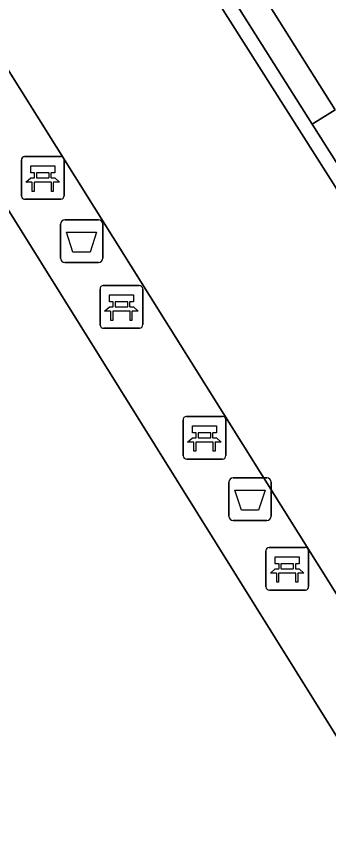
# Model space of a CAD drawing. Extents: x 158835 to 160077, y 386387 to 387778.
# Drawn here: x 159816.54 to 159823.85, y 387444.5 to 387463.84 of the extents above; entities that cross this region are included whole.
import ezdxf

# ---------------------------------------------------------------- set-up
doc = ezdxf.new("R2010")
doc.units = 0
for name, color, linetype in [('IMGEO_Afvalbak', 7, 'Continuous'), ('IMGEO_Bank', 7, 'Continuous'), ('IMGEO_Groenvoorziening', 7, 'Continuous'), ('IMGEO_Hek', 7, 'Continuous'), ('IMGEO_Muur', 7, 'Continuous'), ('IMGEO_Parkeervlak_open', 7, 'Continuous'), ('IMGEO_Rijbaan_lokaal_open', 7, 'Continuous'), ('IMGEO_Voetpad_open', 7, 'Continuous')]:
    doc.layers.add(name, color=color, linetype=linetype)

msp = doc.modelspace()

# ---------------------------------------------------------------- linework, layer by layer
at = {"layer": 'IMGEO_Afvalbak'}
for p, q in [((159817.672, 387459.077), (159818.462, 387459.077)), ((159818.462, 387459.077), (159817.672, 387459.077)), ((159817.572, 387458.177), (159817.572, 387458.977)), ((159817.572, 387458.977), (159817.572, 387458.177)), ((159818.562, 387458.977), (159818.562, 387458.177)), ((159818.562, 387458.177), (159818.562, 387458.977)), ((159818.462, 387458.077), (159817.672, 387458.077)), ((159817.672, 387458.077), (159818.462, 387458.077)), ((159821.62, 387453.035), (159822.41, 387453.035)), ((159822.41, 387453.035), (159821.62, 387453.035)), ((159821.52, 387452.135), (159821.52, 387452.935)), ((159821.52, 387452.935), (159821.52, 387452.135)), ((159822.51, 387452.935), (159822.51, 387452.135)), ((159822.51, 387452.135), (159822.51, 387452.935)), ((159822.41, 387452.035), (159821.62, 387452.035)), ((159821.62, 387452.035), (159822.41, 387452.035))]:
    msp.add_line(p, q, dxfattribs=at)
for points in [[(159817.715, 387458.791), (159818.419, 387458.791), (159818.27, 387458.321), (159817.864, 387458.321), (159817.715, 387458.791)], [(159821.663, 387452.749), (159822.367, 387452.749), (159822.218, 387452.279), (159821.812, 387452.279), (159821.663, 387452.749)]]:
    msp.add_lwpolyline(points, dxfattribs=at)
for centre, start, end in [((159817.672, 387458.977), 90, 180), ((159817.672, 387458.977), 90, 180), ((159818.462, 387458.977), 0, 90), ((159818.462, 387458.977), 360, 90), ((159817.672, 387458.177), 180, 270), ((159817.672, 387458.177), 180, 270), ((159818.462, 387458.177), 270, 0), ((159818.462, 387458.177), 270, 0), ((159821.62, 387452.935), 90, 180), ((159821.62, 387452.935), 90, 180), ((159822.41, 387452.935), 0, 90), ((159822.41, 387452.935), 360, 90), ((159821.62, 387452.135), 180, 270), ((159821.62, 387452.135), 180, 270), ((159822.41, 387452.135), 270, 0), ((159822.41, 387452.135), 270, 0)]:
    msp.add_arc(centre, 0.1, start, end, dxfattribs=at)
at = {"layer": 'IMGEO_Bank'}
for p, q in [((159816.658, 387459.633), (159816.658, 387460.474)), ((159816.658, 387460.474), (159816.658, 387459.633)), ((159816.733, 387460.558), (159817.574, 387460.558)), ((159817.574, 387460.558), (159816.733, 387460.558)), ((159817.658, 387460.483), (159817.658, 387459.642)), ((159817.658, 387459.642), (159817.658, 387460.483)), ((159816.967, 387460.064), (159816.967, 387460.17)), ((159817.011, 387460.17), (159817.011, 387460.064)), ((159817.299, 387460.176), (159817.017, 387460.176)), ((159817.017, 387460.058), (159817.299, 387460.058)), ((159817.305, 387460.064), (159817.305, 387460.17)), ((159817.349, 387460.17), (159817.349, 387460.064)), ((159817.355, 387459.956), (159816.962, 387459.956)), ((159817.583, 387459.558), (159816.742, 387459.558)), ((159816.742, 387459.558), (159817.583, 387459.558)), ((159818.577, 387457.538), (159819.418, 387457.538)), ((159819.418, 387457.538), (159818.577, 387457.538)), ((159818.502, 387456.613), (159818.502, 387457.454)), ((159818.502, 387457.454), (159818.502, 387456.613)), ((159819.502, 387457.463), (159819.502, 387456.622)), ((159819.502, 387456.622), (159819.502, 387457.463)), ((159818.811, 387457.044), (159818.811, 387457.15)), ((159818.855, 387457.15), (159818.855, 387457.044)), ((159819.143, 387457.156), (159818.861, 387457.156)), ((159819.149, 387457.044), (159819.149, 387457.15)), ((159819.193, 387457.15), (159819.193, 387457.044)), ((159819.199, 387456.936), (159818.806, 387456.936)), ((159818.861, 387457.038), (159819.143, 387457.038)), ((159819.427, 387456.538), (159818.586, 387456.538)), ((159818.586, 387456.538), (159819.427, 387456.538)), ((159820.448, 387453.547), (159820.448, 387454.388)), ((159820.448, 387454.388), (159820.448, 387453.547)), ((159820.523, 387454.472), (159821.364, 387454.472)), ((159821.364, 387454.472), (159820.523, 387454.472)), ((159821.448, 387454.397), (159821.448, 387453.556)), ((159821.448, 387453.556), (159821.448, 387454.397)), ((159820.757, 387453.978), (159820.757, 387454.084)), ((159820.801, 387454.084), (159820.801, 387453.978)), ((159821.089, 387454.09), (159820.807, 387454.09)), ((159821.095, 387453.978), (159821.095, 387454.084)), ((159821.139, 387454.084), (159821.139, 387453.978)), ((159821.145, 387453.87), (159820.752, 387453.87)), ((159820.807, 387453.972), (159821.089, 387453.972)), ((159821.373, 387453.472), (159820.532, 387453.472)), ((159820.532, 387453.472), (159821.373, 387453.472)), ((159822.388, 387450.482), (159822.388, 387451.323)), ((159822.388, 387451.323), (159822.388, 387450.482)), ((159822.463, 387451.407), (159823.304, 387451.407)), ((159823.304, 387451.407), (159822.463, 387451.407)), ((159823.388, 387451.332), (159823.388, 387450.491)), ((159823.388, 387450.491), (159823.388, 387451.332)), ((159822.697, 387450.913), (159822.697, 387451.019)), ((159822.741, 387451.019), (159822.741, 387450.913)), ((159823.029, 387451.025), (159822.747, 387451.025)), ((159822.747, 387450.907), (159823.029, 387450.907)), ((159823.035, 387450.913), (159823.035, 387451.019)), ((159823.079, 387451.019), (159823.079, 387450.913)), ((159823.085, 387450.805), (159822.692, 387450.805)), ((159823.313, 387450.407), (159822.472, 387450.407)), ((159822.472, 387450.407), (159823.313, 387450.407))]:
    msp.add_line(p, q, dxfattribs=at)
for points in [[(159816.961, 387460.176), (159816.875, 387460.176), (159816.875, 387460.337), (159817.438, 387460.337), (159817.438, 387460.176), (159817.355, 387460.176)], [(159816.905, 387459.956), (159816.763, 387459.956), (159816.875, 387460.058), (159816.961, 387460.058)], [(159817.355, 387460.058), (159817.438, 387460.058), (159817.55, 387459.956), (159817.411, 387459.956)], [(159816.955, 387459.949), (159816.955, 387459.742), (159816.912, 387459.742), (159816.912, 387459.949)], [(159817.405, 387459.949), (159817.405, 387459.742), (159817.361, 387459.742), (159817.361, 387459.949)], [(159818.805, 387457.156), (159818.719, 387457.156), (159818.719, 387457.317), (159819.282, 387457.317), (159819.282, 387457.156), (159819.199, 387457.156)], [(159818.749, 387456.936), (159818.607, 387456.936), (159818.719, 387457.038), (159818.805, 387457.038)], [(159818.799, 387456.929), (159818.799, 387456.722), (159818.756, 387456.722), (159818.756, 387456.929)], [(159819.199, 387457.038), (159819.282, 387457.038), (159819.394, 387456.936), (159819.255, 387456.936)], [(159819.249, 387456.929), (159819.249, 387456.722), (159819.205, 387456.722), (159819.205, 387456.929)], [(159820.751, 387454.09), (159820.665, 387454.09), (159820.665, 387454.251), (159821.228, 387454.251), (159821.228, 387454.09), (159821.145, 387454.09)], [(159820.695, 387453.87), (159820.553, 387453.87), (159820.665, 387453.972), (159820.751, 387453.972)], [(159820.745, 387453.863), (159820.745, 387453.656), (159820.702, 387453.656), (159820.702, 387453.863)], [(159821.145, 387453.972), (159821.228, 387453.972), (159821.34, 387453.87), (159821.201, 387453.87)], [(159821.195, 387453.863), (159821.195, 387453.656), (159821.151, 387453.656), (159821.151, 387453.863)], [(159822.691, 387451.025), (159822.605, 387451.025), (159822.605, 387451.186), (159823.168, 387451.186), (159823.168, 387451.025), (159823.085, 387451.025)], [(159822.635, 387450.805), (159822.493, 387450.805), (159822.605, 387450.907), (159822.691, 387450.907)], [(159823.085, 387450.907), (159823.168, 387450.907), (159823.28, 387450.805), (159823.141, 387450.805)], [(159822.685, 387450.798), (159822.685, 387450.591), (159822.642, 387450.591), (159822.642, 387450.798)], [(159823.135, 387450.798), (159823.135, 387450.591), (159823.091, 387450.591), (159823.091, 387450.798)]]:
    msp.add_lwpolyline(points, dxfattribs=at)
for centre, radius, start, end in [((159816.736, 387460.48), 0.0779, 92.4484, 184.2845), ((159816.736, 387460.48), 0.0779, 92.4484, 184.2845), ((159817.58, 387460.48), 0.0779, 2.4484, 94.2845), ((159817.58, 387460.48), 0.0779, 2.4484, 94.2845), ((159816.96, 387460.169), 0.00671, 2.8957, 87.1043), ((159816.96, 387460.065), 0.00671, 272.8957, 357.1043), ((159817.017, 387460.169), 0.00671, 92.8957, 177.1043), ((159817.017, 387460.065), 0.00671, 182.8957, 267.1043), ((159817.299, 387460.169), 0.00671, 2.8957, 87.1043), ((159817.299, 387460.065), 0.00671, 272.8957, 357.1043), ((159817.356, 387460.169), 0.00671, 92.8957, 177.1043), ((159817.356, 387460.065), 0.00671, 182.8957, 267.1043), ((159816.905, 387459.949), 0.00671, 2.8957, 87.1043), ((159816.962, 387459.949), 0.00671, 92.8957, 177.1043), ((159817.354, 387459.949), 0.00671, 2.8957, 87.1043), ((159817.411, 387459.949), 0.00671, 92.8957, 177.1043), ((159816.736, 387459.636), 0.0779, 182.4484, 274.2845), ((159816.736, 387459.636), 0.0779, 182.4484, 274.2845), ((159817.58, 387459.636), 0.0779, 272.4484, 4.2845), ((159817.58, 387459.636), 0.0779, 272.4484, 4.2845), ((159818.58, 387457.46), 0.0779, 92.4484, 184.2845), ((159818.58, 387457.46), 0.0779, 92.4484, 184.2845), ((159819.424, 387457.46), 0.0779, 2.4484, 94.2845), ((159819.424, 387457.46), 0.0779, 2.4484, 94.2845), ((159818.804, 387457.149), 0.00671, 2.8957, 87.1043), ((159818.861, 387457.149), 0.00671, 92.8957, 177.1043), ((159819.143, 387457.149), 0.00671, 2.8957, 87.1043), ((159819.2, 387457.149), 0.00671, 92.8957, 177.1043), ((159818.749, 387456.929), 0.00671, 2.8957, 87.1043), ((159818.806, 387456.929), 0.00671, 92.8957, 177.1043), ((159818.804, 387457.045), 0.00671, 272.8957, 357.1043), ((159818.861, 387457.045), 0.00671, 182.8957, 267.1043), ((159819.143, 387457.045), 0.00671, 272.8957, 357.1043), ((159819.2, 387457.045), 0.00671, 182.8957, 267.1043), ((159819.198, 387456.929), 0.00671, 2.8957, 87.1043), ((159819.255, 387456.929), 0.00671, 92.8957, 177.1043), ((159818.58, 387456.616), 0.0779, 182.4484, 274.2845), ((159818.58, 387456.616), 0.0779, 182.4484, 274.2845), ((159819.424, 387456.616), 0.0779, 272.4484, 4.2845), ((159819.424, 387456.616), 0.0779, 272.4484, 4.2845), ((159820.526, 387454.394), 0.0779, 92.4484, 184.2845), ((159820.526, 387454.394), 0.0779, 92.4484, 184.2845), ((159821.37, 387454.394), 0.0779, 2.4484, 94.2845), ((159821.37, 387454.394), 0.0779, 2.4484, 94.2845), ((159820.75, 387454.083), 0.00671, 2.8957, 87.1043), ((159820.807, 387454.083), 0.00671, 92.8957, 177.1043), ((159821.089, 387454.083), 0.00671, 2.8957, 87.1043), ((159821.146, 387454.083), 0.00671, 92.8957, 177.1043), ((159820.695, 387453.863), 0.00671, 2.8957, 87.1043), ((159820.752, 387453.863), 0.00671, 92.8957, 177.1043), ((159820.75, 387453.979), 0.00671, 272.8957, 357.1043), ((159820.807, 387453.979), 0.00671, 182.8957, 267.1043), ((159821.089, 387453.979), 0.00671, 272.8957, 357.1043), ((159821.146, 387453.979), 0.00671, 182.8957, 267.1043), ((159821.144, 387453.863), 0.00671, 2.8957, 87.1043), ((159821.201, 387453.863), 0.00671, 92.8957, 177.1043), ((159820.526, 387453.55), 0.0779, 182.4484, 274.2845), ((159820.526, 387453.55), 0.0779, 182.4484, 274.2845), ((159821.37, 387453.55), 0.0779, 272.4484, 4.2845), ((159821.37, 387453.55), 0.0779, 272.4484, 4.2845), ((159822.466, 387451.329), 0.0779, 92.4484, 184.2845), ((159822.466, 387451.329), 0.0779, 92.4484, 184.2845), ((159823.31, 387451.329), 0.0779, 2.4484, 94.2845), ((159823.31, 387451.329), 0.0779, 2.4484, 94.2845), ((159822.69, 387451.018), 0.00671, 2.8957, 87.1043), ((159822.69, 387450.914), 0.00671, 272.8957, 357.1043), ((159822.747, 387451.018), 0.00671, 92.8957, 177.1043), ((159822.747, 387450.914), 0.00671, 182.8957, 267.1043), ((159823.029, 387451.018), 0.00671, 2.8957, 87.1043), ((159823.029, 387450.914), 0.00671, 272.8957, 357.1043), ((159823.086, 387451.018), 0.00671, 92.8957, 177.1043), ((159823.086, 387450.914), 0.00671, 182.8957, 267.1043), ((159822.635, 387450.798), 0.00671, 2.8957, 87.1043), ((159822.692, 387450.798), 0.00671, 92.8957, 177.1043), ((159823.084, 387450.798), 0.00671, 2.8957, 87.1043), ((159823.141, 387450.798), 0.00671, 92.8957, 177.1043), ((159822.466, 387450.485), 0.0779, 182.4484, 274.2845), ((159822.466, 387450.485), 0.0779, 182.4484, 274.2845), ((159823.31, 387450.485), 0.0779, 272.4484, 4.2845), ((159823.31, 387450.485), 0.0779, 272.4484, 4.2845)]:
    msp.add_arc(centre, radius, start, end, dxfattribs=at)
at = {"layer": 'IMGEO_Groenvoorziening'}
msp.add_lwpolyline([(159821.496, 387465.647), (159820.962, 387465.288), (159823.476, 387461.318), (159824.01, 387461.651)], close=True, dxfattribs=at)
at = {"layer": 'IMGEO_Hek'}
msp.add_lwpolyline([(159812.241, 387469.134), (159827.968, 387444.061), (159827.929, 387442.444)], dxfattribs=at)
at = {"layer": 'IMGEO_Muur'}
for points in [[(159819.694, 387467.291), (159817.303, 387471.068), (159816.566, 387472.232), (159816.533, 387472.284), (159816.376, 387472.188), (159816.414, 387472.126), (159816.28, 387472.034), (159829.798, 387450.745)], [(159830.146, 387450.783), (159824.693, 387459.397), (159823.476, 387461.318), (159820.962, 387465.288), (159819.694, 387467.291)]]:
    msp.add_lwpolyline(points, dxfattribs=at)
at = {"layer": 'IMGEO_Parkeervlak_open'}
msp.add_lwpolyline([(159806.259, 387427.228), (159809.499, 387427.813), (159827.853, 387439.248), (159827.891, 387440.838), (159826.682, 387442.757), (159814.405, 387462.42), (159795.139, 387450.349), (159795.932, 387449.062), (159789.246, 387444.83), (159799.667, 387425.752), (159800.375, 387424.452), (159800.759, 387423.799)], close=True, dxfattribs=at)
at = {"layer": 'IMGEO_Rijbaan_lokaal_open'}
msp.add_lwpolyline([(159829.798, 387450.745), (159816.28, 387472.034), (159812.482, 387478.015), (159812.212, 387477.846), (159808.4, 387475.417), (159812.356, 387469.206), (159812.241, 387469.134), (159827.968, 387444.061), (159827.929, 387442.444), (159827.891, 387440.838), (159828.446, 387439.957)], dxfattribs=at)
at = {"layer": 'IMGEO_Voetpad_open'}
msp.add_lwpolyline([(159831.594, 387465.297), (159827.171, 387472.255), (159820.618, 387482.68), (159820.463, 387483.023), (159813.337, 387478.552), (159816.577, 387473.48), (159816.008, 387473.112), (159816.533, 387472.284), (159816.566, 387472.232), (159817.303, 387471.068), (159817.886, 387471.424), (159820.252, 387467.656), (159819.694, 387467.291), (159820.962, 387465.288), (159821.496, 387465.647), (159824.01, 387461.651), (159823.476, 387461.318), (159824.693, 387459.397), (159825.123, 387459.679), (159830.498, 387451.176)], dxfattribs=at)
msp.add_lwpolyline([(159814.405, 387462.42), (159826.682, 387442.757), (159827.891, 387440.838), (159827.929, 387442.444), (159827.968, 387444.061), (159812.241, 387469.134), (159812.119, 387469.058), (159811.791, 387469.584), (159789.886, 387455.876), (159785.647, 387453.223), (159785.976, 387452.697), (159785.738, 387452.548), (159781.781, 387458.87), (159789.246, 387444.83), (159795.932, 387449.062), (159795.139, 387450.349)], close=True, dxfattribs=at)

doc.saveas('drawing.dxf')
